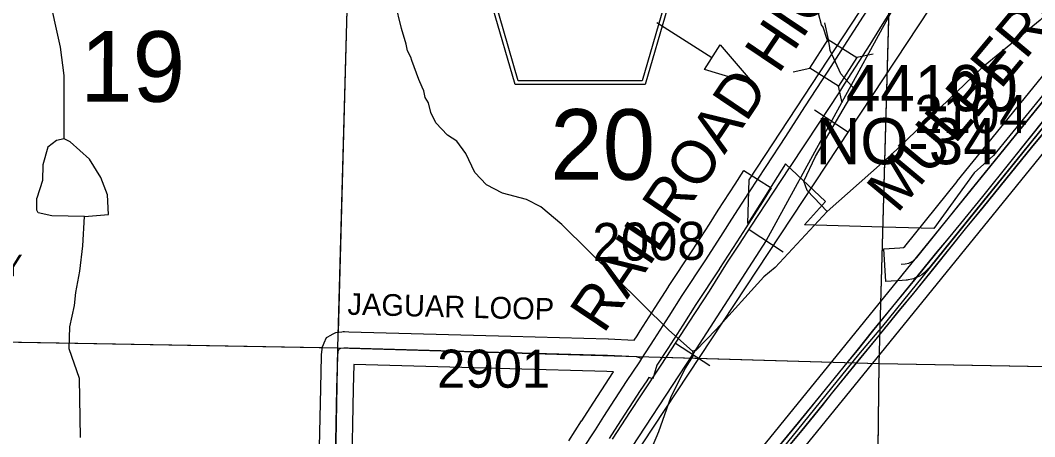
# Model space of a CAD drawing. Extents: x -132.8 to -73.3, y -60 to -26.
# Drawn here: x -115.373 to -113.506, y -42.718 to -41.951 of the extents above; entities that cross this region are included whole.
import ezdxf

# ---------------------------------------------------------------- set-up
doc = ezdxf.new("R2010")
doc.units = 0
for name, color, linetype in [('tdCoCityStreetMajor', 7, 'Continuous'), ('tdCoCorpBndry', 7, 'Continuous'), ('tdCoDirctArrow', 7, 'Continuous'), ('tdCoDivCarto', 7, 'Continuous'), ('tdCoHydroRiver', 7, 'Continuous'), ('tdCoInt', 7, 'Continuous'), ('tdCoIntCL', 7, 'Continuous'), ('tdCoIntRte', 7, 'Continuous'), ('tdCoPrimary', 7, 'Continuous'), ('tdCoRRCL', 7, 'Continuous'), ('tdCoSecRdNmbr', 7, 'Continuous'), ('tdCoSecRdTxt', 7, 'Continuous'), ('tdCoSecRteBand', 7, 'Continuous'), ('tdCoSecRteCL', 7, 'Continuous'), ('tdCoSectLine', 7, 'Continuous'), ('tdCoSectLinePart', 7, 'Continuous'), ('tdCoSectNmbr', 7, 'Continuous'), ('tdCoShieldCoRteHrd', 7, 'Continuous'), ('tdCoStrucSec', 7, 'Continuous'), ('tdCoStrucSecCoName', 7, 'Continuous'), ('tdCoStrucSecFHWANum', 7, 'Continuous'), ('tdCoSurfAsphalt', 7, 'Continuous'), ('tdCoSurfGravel', 7, 'Continuous')]:
    doc.layers.add(name, color=color, linetype=linetype)

msp = doc.modelspace()

# ---------------------------------------------------------------- linework, layer by layer
at = {"layer": 'tdCoCityStreetMajor'}
msp.add_lwpolyline([(-114.0324, -42.2692), (-114.0312, -42.2673), (-114.0006, -42.2207), (-113.9644, -42.1652), (-113.9291, -42.111), (-113.8862, -42.0451), (-113.8569, -41.999), (-113.8211, -41.944), (-113.7863, -41.891), (-113.7432, -41.8239), (-113.7106, -41.7741), (-113.6547, -41.6873), (-113.629, -41.6466), (-113.6024, -41.5971), (-113.5947, -41.5826)], dxfattribs=at)
at = {"layer": 'tdCoCorpBndry'}
msp.add_lwpolyline([(-113.2815, -41.8313), (-113.5821, -42.2003), (-113.6172, -42.2324), (-113.6919, -42.335), (-113.7848, -42.3324), (-113.9298, -42.3282), (-113.8909, -42.285), (-113.9649, -42.2159), (-114.034, -42.3253), (-114.0318, -42.245), (-113.7714, -41.8488), (-113.7656, -41.6392), (-113.7208, -41.6442), (-113.7101, -41.6275), (-113.7056, -41.6119), (-113.7023, -41.5799), (-113.6926, -41.5616), (-113.6819, -41.5402), (-113.6486, -41.4784), (-113.6246, -41.4318), (-113.5938, -41.3732), (-113.5399, -41.271), (-113.5034, -41.2016)], dxfattribs=at)
at = {"layer": 'tdCoDirctArrow'}
msp.add_line((-114.2015, -41.9553), (-114.1005, -42.0201), dxfattribs=at)
msp.add_lwpolyline([(-114.0852, -41.9965), (-114.0222, -42.0695), (-114.1139, -42.0421)], close=True, dxfattribs=at)
at = {"layer": 'tdCoDivCarto'}
for p, q in [((-113.4844, -42.1292), (-113.5498, -42.2106)), ((-113.5115, -42.1855), (-113.4723, -42.1382)), ((-113.5588, -42.244), (-113.5115, -42.1855)), ((-113.5498, -42.2106), (-113.602, -42.2757)), ((-113.6005, -42.2955), (-113.5588, -42.244)), ((-113.602, -42.2757), (-113.6425, -42.3257)), ((-113.6333, -42.3355), (-113.6005, -42.2955)), ((-113.6425, -42.3257), (-113.6652, -42.3529)), ((-113.6913, -42.4077), (-113.6333, -42.3355)), ((-113.6652, -42.3529), (-113.6856, -42.3775)), ((-113.6856, -42.3775), (-113.7073, -42.4039)), ((-113.7073, -42.4039), (-113.7273, -42.4293)), ((-113.7283, -42.4536), (-113.6913, -42.4077)), ((-113.7273, -42.4293), (-113.7678, -42.4781)), ((-113.7549, -42.4856), (-113.7283, -42.4536)), ((-113.7678, -42.4781), (-113.8048, -42.5238)), ((-113.7976, -42.5387), (-113.7549, -42.4856)), ((-113.8048, -42.5238), (-113.8331, -42.5593)), ((-113.8254, -42.5722), (-113.7976, -42.5387)), ((-113.8799, -42.639), (-113.8254, -42.5722)), ((-113.8331, -42.5593), (-113.8573, -42.5889)), ((-113.8573, -42.5889), (-113.8995, -42.6409)), ((-113.8995, -42.6409), (-113.9409, -42.6922)), ((-113.8969, -42.6607), (-113.8799, -42.639)), ((-113.9344, -42.7068), (-113.8969, -42.6607)), ((-113.9409, -42.6922), (-113.9813, -42.7413)), ((-113.9709, -42.751), (-113.9344, -42.7068))]:
    msp.add_line(p, q, dxfattribs=at)
for points in [[(-113.4844, -42.1292), (-113.5498, -42.2106), (-113.602, -42.2757), (-113.6425, -42.3257), (-113.6652, -42.3529), (-113.6856, -42.3775), (-113.7073, -42.4039), (-113.7273, -42.4293), (-113.7678, -42.4781), (-113.8048, -42.5238), (-113.8331, -42.5593), (-113.8573, -42.5889), (-113.8995, -42.6409), (-113.9409, -42.6922), (-113.9813, -42.7413)], [(-113.4844, -42.1292), (-113.5498, -42.2106), (-113.602, -42.2757), (-113.6425, -42.3257), (-113.6652, -42.3529), (-113.6856, -42.3775), (-113.7073, -42.4039), (-113.7273, -42.4293), (-113.7678, -42.4781), (-113.8048, -42.5238), (-113.8331, -42.5593), (-113.8573, -42.5889), (-113.8995, -42.6409), (-113.9409, -42.6922), (-113.9813, -42.7413)], [(-113.4844, -42.1292), (-113.5498, -42.2106), (-113.602, -42.2757), (-113.6425, -42.3257), (-113.6652, -42.3529), (-113.6856, -42.3775), (-113.7073, -42.4039), (-113.7273, -42.4293), (-113.7678, -42.4781), (-113.8048, -42.5238), (-113.8331, -42.5593), (-113.8573, -42.5889), (-113.8995, -42.6409), (-113.9409, -42.6922), (-113.9813, -42.7413)], [(-113.9709, -42.751), (-113.9344, -42.7068), (-113.8969, -42.6607), (-113.8799, -42.639), (-113.8254, -42.5722), (-113.7976, -42.5387), (-113.7549, -42.4856), (-113.7283, -42.4536), (-113.6913, -42.4077), (-113.6333, -42.3355), (-113.6005, -42.2955), (-113.5588, -42.244), (-113.5115, -42.1855), (-113.4723, -42.1382)], [(-113.9709, -42.751), (-113.9344, -42.7068), (-113.8969, -42.6607), (-113.8799, -42.639), (-113.8254, -42.5722), (-113.7976, -42.5387), (-113.7549, -42.4856), (-113.7283, -42.4536), (-113.6913, -42.4077), (-113.6333, -42.3355), (-113.6005, -42.2955), (-113.5588, -42.244), (-113.5115, -42.1855), (-113.4723, -42.1382)], [(-113.9709, -42.751), (-113.9344, -42.7068), (-113.8969, -42.6607), (-113.8799, -42.639), (-113.8254, -42.5722), (-113.7976, -42.5387), (-113.7549, -42.4856), (-113.7283, -42.4536), (-113.6913, -42.4077), (-113.6333, -42.3355), (-113.6005, -42.2955), (-113.5588, -42.244), (-113.5115, -42.1855), (-113.4723, -42.1382)]]:
    msp.add_lwpolyline(points, dxfattribs=at)
at = {"layer": 'tdCoHydroRiver'}
for points in [[(-115.2925, -42.1699), (-115.2927, -42.0531), (-115.2993, -42.0009), (-115.3219, -41.8978), (-115.3249, -41.8914), (-115.3262, -41.8788), (-115.3394, -41.8406), (-115.3575, -41.747), (-115.3584, -41.7202), (-115.3624, -41.6885), (-115.3668, -41.6223)], [(-113.3574, -41.7855), (-113.4016, -41.8475), (-113.4227, -41.8722), (-113.4294, -41.8862), (-113.4957, -41.9508), (-113.6037, -42.0395), (-113.7703, -42.1993), (-113.8882, -42.3036)], [(-114.1362, -42.5607), (-114.1794, -42.5217), (-114.3765, -42.3274), (-114.4151, -42.2948), (-114.4416, -42.2815), (-114.4855, -42.2694), (-114.5151, -42.2544), (-114.5366, -42.2318), (-114.5531, -42.1967), (-114.5698, -42.1741), (-114.5869, -42.1627), (-114.6084, -42.14), (-114.6174, -42.1209), (-114.6217, -42.1034), (-114.6278, -42.0938), (-114.6306, -42.0811), (-114.6336, -42.0747), (-114.6395, -42.0604), (-114.6529, -42.0253), (-114.6543, -42.019), (-114.6603, -42.0078), (-114.6631, -41.9951), (-114.6719, -41.9665), (-114.6833, -41.9188)], [(-113.8882, -42.3036), (-113.9251, -42.2648), (-113.931, -42.2473), (-113.9093, -42.2021), (-113.8466, -42.0948), (-113.8418, -42.0918), (-113.8383, -42.0777), (-113.8628, -42.0502), (-113.8823, -42.0071), (-113.8836, -41.9976), (-113.885, -41.9913), (-113.888, -41.9865), (-113.8954, -41.9642), (-113.8984, -41.9594), (-113.9042, -41.9387)], [(-115.2925, -42.1699), (-115.3068, -42.1727), (-115.3229, -42.1849), (-115.3316, -42.2178), (-115.3324, -42.2462), (-115.3427, -42.279)], [(-115.2551, -42.3128), (-115.2109, -42.3092), (-115.2131, -42.2729), (-115.2249, -42.241), (-115.2461, -42.2073), (-115.2816, -42.1749), (-115.2925, -42.1699)], [(-115.2551, -42.3128), (-115.3151, -42.3113), (-115.3402, -42.3059), (-115.3432, -42.3011), (-115.3427, -42.279)], [(-115.2623, -42.7196), (-115.2643, -42.6107), (-115.2834, -42.5566), (-115.2824, -42.5156), (-115.2735, -42.4764), (-115.2713, -42.4528), (-115.264, -42.4135), (-115.2581, -42.3664), (-115.2551, -42.3128)], [(-113.8882, -42.3036), (-113.9839, -42.4068), (-114.0049, -42.4236), (-114.0926, -42.5208), (-114.1298, -42.5593), (-114.1362, -42.5607)], [(-114.1362, -42.5607), (-114.1348, -42.5686), (-114.1496, -42.5919), (-114.1762, -42.6464), (-114.1984, -42.7089), (-114.2286, -42.7807), (-114.2628, -42.8225), (-114.388, -42.9691), (-114.5758, -43.1552), (-114.5791, -43.1614)]]:
    msp.add_lwpolyline(points, dxfattribs=at)
at = {"layer": 'tdCoInt'}
for points in [[(-114.4638, -43.2997), (-113.8529, -42.5478), (-113.388, -41.9746), (-113.33, -41.9021), (-113.1204, -41.6468)], [(-114.4015, -43.3183), (-113.8067, -42.586), (-113.3415, -42.0124), (-113.2837, -41.9404), (-113.0446, -41.649)]]:
    msp.add_lwpolyline(points, dxfattribs=at)
at = {"layer": 'tdCoIntCL'}
msp.add_lwpolyline([(-115.4884, -43.7853), (-115.3487, -43.7586), (-114.9044, -43.672), (-114.8895, -43.6676), (-114.8565, -43.6583), (-114.8204, -43.644), (-114.8104, -43.6396), (-114.745, -43.6079), (-114.7099, -43.5886), (-114.6653, -43.5587), (-114.6454, -43.5437), (-114.6317, -43.5338), (-114.5962, -43.5008), (-114.5807, -43.4871), (-114.5296, -43.4304), (-114.4979, -43.3906), (-114.4654, -43.3495), (-114.4337, -43.3103), (-114.1641, -42.9797), (-113.8298, -42.5669), (-113.7856, -42.5146), (-113.3647, -41.9935)], dxfattribs=at)
at = {"layer": 'tdCoIntRte'}
for points in [[(-113.4848, -42.1292), (-113.5501, -42.2106), (-113.6024, -42.2757), (-113.6429, -42.3257), (-113.6656, -42.3529), (-113.686, -42.3775), (-113.7077, -42.4039), (-113.7277, -42.4293), (-113.7681, -42.4781), (-113.8051, -42.5238), (-113.8335, -42.5593), (-113.8577, -42.5889), (-113.8998, -42.6409), (-113.9413, -42.6922), (-113.9817, -42.7413)], [(-113.4848, -42.1292), (-113.5501, -42.2106), (-113.6024, -42.2757), (-113.6429, -42.3257), (-113.6656, -42.3529), (-113.686, -42.3775), (-113.7077, -42.4039), (-113.7277, -42.4293), (-113.7681, -42.4781), (-113.8051, -42.5238), (-113.8335, -42.5593), (-113.8577, -42.5889), (-113.8998, -42.6409), (-113.9413, -42.6922), (-113.9817, -42.7413)], [(-113.9713, -42.751), (-113.9348, -42.7068), (-113.8973, -42.6607), (-113.8803, -42.639), (-113.8258, -42.5722), (-113.7979, -42.5387), (-113.7553, -42.4856), (-113.7286, -42.4536), (-113.6916, -42.4077), (-113.6337, -42.3355), (-113.6009, -42.2955), (-113.5592, -42.244), (-113.5119, -42.1855), (-113.4727, -42.1382)], [(-113.9713, -42.751), (-113.9348, -42.7068), (-113.8973, -42.6607), (-113.8803, -42.639), (-113.8258, -42.5722), (-113.7979, -42.5387), (-113.7553, -42.4856), (-113.7286, -42.4536), (-113.6916, -42.4077), (-113.6337, -42.3355), (-113.6009, -42.2955), (-113.5592, -42.244), (-113.5119, -42.1855), (-113.4727, -42.1382)]]:
    msp.add_lwpolyline(points, dxfattribs=at)
at = {"layer": 'tdCoPrimary'}
for points in [[(-113.4844, -42.1292), (-113.5498, -42.2106), (-113.602, -42.2757), (-113.6425, -42.3257), (-113.6652, -42.3529), (-113.6856, -42.3775), (-113.7073, -42.4039), (-113.7273, -42.4293), (-113.7678, -42.4781), (-113.8048, -42.5238), (-113.8331, -42.5593), (-113.8573, -42.5889), (-113.8995, -42.6409), (-113.9409, -42.6922), (-113.9813, -42.7413)], [(-113.4844, -42.1292), (-113.5498, -42.2106), (-113.602, -42.2757), (-113.6425, -42.3257), (-113.6652, -42.3529), (-113.6856, -42.3775), (-113.7073, -42.4039), (-113.7273, -42.4293), (-113.7678, -42.4781), (-113.8048, -42.5238), (-113.8331, -42.5593), (-113.8573, -42.5889), (-113.8995, -42.6409), (-113.9409, -42.6922), (-113.9813, -42.7413)], [(-113.4844, -42.1292), (-113.5498, -42.2106), (-113.602, -42.2757), (-113.6425, -42.3257), (-113.6652, -42.3529), (-113.6856, -42.3775), (-113.7073, -42.4039), (-113.7273, -42.4293), (-113.7678, -42.4781), (-113.8048, -42.5238), (-113.8331, -42.5593), (-113.8573, -42.5889), (-113.8995, -42.6409), (-113.9409, -42.6922), (-113.9813, -42.7413)], [(-113.9709, -42.751), (-113.9344, -42.7068), (-113.8969, -42.6607), (-113.8799, -42.639), (-113.8254, -42.5722), (-113.7976, -42.5387), (-113.7549, -42.4856), (-113.7283, -42.4536), (-113.6913, -42.4077), (-113.6333, -42.3355), (-113.6005, -42.2955), (-113.5588, -42.244), (-113.5115, -42.1855), (-113.4723, -42.1382)], [(-113.9709, -42.751), (-113.9344, -42.7068), (-113.8969, -42.6607), (-113.8799, -42.639), (-113.8254, -42.5722), (-113.7976, -42.5387), (-113.7549, -42.4856), (-113.7283, -42.4536), (-113.6913, -42.4077), (-113.6333, -42.3355), (-113.6005, -42.2955), (-113.5588, -42.244), (-113.5115, -42.1855), (-113.4723, -42.1382)], [(-113.9709, -42.751), (-113.9344, -42.7068), (-113.8969, -42.6607), (-113.8799, -42.639), (-113.8254, -42.5722), (-113.7976, -42.5387), (-113.7549, -42.4856), (-113.7283, -42.4536), (-113.6913, -42.4077), (-113.6333, -42.3355), (-113.6005, -42.2955), (-113.5588, -42.244), (-113.5115, -42.1855), (-113.4723, -42.1382)]]:
    msp.add_lwpolyline(points, dxfattribs=at)
at = {"layer": 'tdCoRRCL'}
for p, q in [((-113.9112, -42.116), (-113.8486, -42.1572)), ((-114.0318, -42.3366), (-113.9691, -42.3779)), ((-114.1671, -42.546), (-114.1042, -42.5869))]:
    msp.add_line(p, q, dxfattribs=at)
for points in [[(-113.4961, -41.529), (-113.5507, -41.6025), (-113.5754, -41.6367), (-113.634, -41.7241), (-113.6535, -41.7534), (-113.7131, -41.8442), (-113.7297, -41.8683), (-113.7584, -41.9146), (-114.0005, -42.3568), (-114.136, -42.5665), (-114.2725, -42.7757), (-114.4289, -42.9765), (-114.5977, -43.1648), (-114.799, -43.3264), (-115.0279, -43.4401), (-115.2579, -43.5369), (-115.4897, -43.6321)], [(-114.2831, -42.7227), (-114.25, -42.6715), (-114.2297, -42.641), (-114.1938, -42.5866), (-114.1571, -42.5301), (-114.1422, -42.5074), (-114.1045, -42.4499), (-114.0718, -42.3969), (-114.0497, -42.3635), (-114.0281, -42.3305), (-113.9867, -42.2677), (-113.9575, -42.2232), (-113.9558, -42.2205), (-113.903, -42.141), (-113.8662, -42.0851), (-113.856, -42.0689), (-113.8092, -41.9958), (-113.791, -41.9673), (-113.7584, -41.9146)], [(-116.3365, -44.0908), (-116.2573, -44.0203), (-116.087, -43.9033), (-115.9147, -43.8305), (-115.4709, -43.637), (-115.2716, -43.5586), (-115.1805, -43.5168), (-115.0035, -43.4473), (-114.8454, -43.3757), (-114.77, -43.3287), (-114.6574, -43.2449), (-114.5714, -43.1557), (-114.518, -43.105), (-114.3342, -42.8921), (-113.6984, -41.929)]]:
    msp.add_lwpolyline(points, dxfattribs=at)
at = {"layer": 'tdCoSecRteBand'}
for points in [[(-113.78, -42.4323), (-113.784, -42.3724), (-113.7541, -42.3704), (-113.7484, -42.37), (-113.7475, -42.3699), (-113.745, -42.3676), (-113.6489, -42.2479), (-113.6489, -42.2478), (-113.6488, -42.2478), (-113.5093, -42.0761), (-113.3796, -41.9161)], [(-113.4627, -42.114), (-113.6022, -42.2855), (-113.6996, -42.4068), (-113.7009, -42.4085), (-113.7025, -42.4099), (-113.7101, -42.4171), (-113.7136, -42.4203), (-113.7179, -42.4223), (-113.7253, -42.4258), (-113.7288, -42.4274), (-113.7325, -42.4281), (-113.7392, -42.4293), (-113.7409, -42.4297), (-113.7427, -42.4298), (-113.7501, -42.4303), (-113.78, -42.4323)], [(-114.8236, -42.7912), (-114.8204, -42.6286), (-114.8204, -42.6286), (-114.8204, -42.6285), (-114.8189, -42.5693), (-114.8189, -42.5681), (-114.8188, -42.567), (-114.8178, -42.5574), (-114.8173, -42.5528), (-114.8155, -42.5486), (-114.8141, -42.5452), (-114.8099, -42.5355), (-114.8007, -42.5306), (-114.7999, -42.5301), (-114.7975, -42.5288), (-114.7926, -42.5262), (-114.7872, -42.5255), (-114.7815, -42.5248), (-114.7791, -42.5244), (-114.7767, -42.5245), (-114.7688, -42.5248), (-114.4705, -42.5332), (-114.2915, -42.5381), (-114.2911, -42.5381), (-114.2908, -42.5381), (-114.2432, -42.5405), (-114.2381, -42.5325), (-114.232, -42.5231), (-114.232, -42.5231), (-114.232, -42.5231), (-114.2044, -42.4802), (-114.1801, -42.4421), (-114.18, -42.4419), (-114.1799, -42.4418), (-114.1368, -42.376), (-114.1048, -42.3266), (-114.0885, -42.3012), (-114.0577, -42.253), (-114.0415, -42.2278), (-113.991, -42.2601), (-114.0072, -42.2854), (-114.038, -42.3336), (-114.038, -42.3336), (-114.038, -42.3336), (-114.0543, -42.359), (-114.0543, -42.359), (-114.0544, -42.3591), (-114.0864, -42.4087), (-114.0865, -42.4087), (-114.0865, -42.4088), (-114.1296, -42.4745), (-114.1539, -42.5126), (-114.1539, -42.5126), (-114.154, -42.5127), (-114.1816, -42.5556), (-114.2016, -42.5867), (-114.2092, -42.6114), (-114.2161, -42.6093), (-114.22, -42.6154), (-114.2203, -42.6152), (-114.2323, -42.6332), (-114.2739, -42.6974), (-114.2739, -42.6975), (-114.2739, -42.6975), (-114.2896, -42.7216)], [(-114.3634, -42.7258), (-114.3401, -42.6892), (-114.34, -42.689), (-114.3399, -42.6889), (-114.3242, -42.6648), (-114.2825, -42.6005), (-114.2824, -42.6003), (-114.2823, -42.6002), (-114.2813, -42.5986), (-114.2934, -42.5981), (-114.4722, -42.5931), (-114.4722, -42.5931), (-114.4722, -42.5931), (-114.7593, -42.5851), (-114.7604, -42.6299), (-114.7636, -42.7922)]]:
    msp.add_lwpolyline(points, dxfattribs=at)
at = {"layer": 'tdCoSecRteCL'}
for points in [[(-113.7521, -42.4003), (-113.7447, -42.3998), (-113.738, -42.3986), (-113.7306, -42.3952), (-113.723, -42.388), (-113.6256, -42.2667), (-113.486, -42.095), (-113.3563, -41.935), (-113.2953, -41.8603), (-113.282, -41.8435), (-113.2724, -41.8317), (-113.2682, -41.8248)], [(-114.2291, -42.574), (-114.2068, -42.5393), (-114.1792, -42.4964), (-114.1548, -42.4582), (-114.1116, -42.3924), (-114.0796, -42.3428), (-114.0633, -42.3174), (-114.0324, -42.2692)], [(-114.8007, -43.2469), (-114.7983, -43.1212), (-114.7956, -42.9575), (-114.7936, -42.7917), (-114.7904, -42.6292), (-114.789, -42.57), (-114.788, -42.5604), (-114.7865, -42.557), (-114.7856, -42.5565), (-114.7833, -42.5553), (-114.7776, -42.5545), (-114.7697, -42.5548), (-114.4713, -42.5631), (-114.2923, -42.5681), (-114.2399, -42.5707), (-114.2291, -42.574)], [(-114.8007, -43.2469), (-114.7846, -43.2353), (-114.7654, -43.2207), (-114.7343, -43.1968), (-114.7025, -43.1692), (-114.6717, -43.1406), (-114.6443, -43.1127), (-114.6031, -43.0676), (-114.5666, -43.0249), (-114.5456, -43.0002), (-114.5143, -42.963), (-114.481, -42.9243), (-114.4394, -42.8757), (-114.4058, -42.8353), (-114.3747, -42.7943), (-114.3575, -42.7714), (-114.3382, -42.742), (-114.3148, -42.7053), (-114.299, -42.6811), (-114.2574, -42.6168), (-114.2329, -42.58), (-114.2291, -42.574)]]:
    msp.add_lwpolyline(points, dxfattribs=at)
at = {"layer": 'tdCoSectLine'}
for points in [[(-114.7887, -42.5544), (-114.7612, -41.5548)], [(-113.7922, -42.5836), (-113.7642, -41.5784)], [(-115.7226, -42.5378), (-114.7887, -42.5544)], [(-114.8065, -43.5561), (-114.7887, -42.5544)], [(-114.7887, -42.5544), (-113.7922, -42.5836)], [(-113.804, -43.5799), (-113.7922, -42.5836)], [(-113.7922, -42.5836), (-112.7629, -42.602)]]:
    msp.add_lwpolyline(points, dxfattribs=at)
at = {"layer": 'tdCoSectLinePart'}
msp.add_line((-114.7879, -42.5256), (-114.762, -41.5847), dxfattribs=at)
for points in [[(-113.7922, -42.5836), (-113.7739, -41.9258)], [(-115.4055, -42.5434), (-114.8176, -42.5539)], [(-114.1928, -42.5718), (-113.7922, -42.5836)], [(-113.7978, -43.0613), (-113.7922, -42.5836)], [(-113.7922, -42.5836), (-113.3141, -42.5921)]]:
    msp.add_lwpolyline(points, dxfattribs=at)
at = {"layer": 'tdCoShieldCoRteHrd'}
for points in [[(-114.4624, -42.0693), (-114.5444, -41.7864), (-114.5483, -41.7733), (-114.549, -41.7674), (-114.549, -41.7596), (-114.5447, -41.7493), (-114.5375, -41.7408), (-114.5279, -41.7341), (-114.3606, -41.6618), (-114.3531, -41.6601), (-114.3427, -41.6592), (-114.3323, -41.6601), (-114.3247, -41.6618), (-114.1575, -41.7341), (-114.1479, -41.7408), (-114.1406, -41.7493), (-114.1364, -41.7596), (-114.1364, -41.7674), (-114.1371, -41.7733), (-114.141, -41.7864), (-114.2229, -42.0693)], [(-114.4566, -42.063), (-114.5363, -41.7877), (-114.54, -41.7751), (-114.5407, -41.7695), (-114.5407, -41.7619), (-114.5367, -41.7521), (-114.5297, -41.7439), (-114.5205, -41.7375), (-114.3599, -41.668), (-114.3527, -41.6665), (-114.3427, -41.6656), (-114.3327, -41.6665), (-114.3255, -41.668), (-114.1649, -41.7375), (-114.1557, -41.7439), (-114.1487, -41.7521), (-114.1446, -41.7619), (-114.1446, -41.7695), (-114.1453, -41.7751), (-114.149, -41.7877), (-114.2288, -42.063)]]:
    msp.add_lwpolyline(points, close=True, dxfattribs=at)
at = {"layer": 'tdCoStrucSec'}
for points in [[(-113.8932, -41.956), (-113.8864, -41.9865), (-113.8336, -42.0201)], [(-113.9505, -42.0461), (-113.92, -42.0393), (-113.8864, -41.9865)], [(-113.8037, -42.0135), (-113.8336, -42.0201), (-113.8672, -42.0729)], [(-113.8604, -42.1034), (-113.8672, -42.0729), (-113.92, -42.0393)]]:
    msp.add_lwpolyline(points, dxfattribs=at)
at = {"layer": 'tdCoSurfAsphalt'}
msp.add_lwpolyline([(-114.3382, -42.742), (-114.3148, -42.7053), (-114.299, -42.6811), (-114.2574, -42.6168), (-114.2329, -42.58), (-114.2291, -42.574), (-114.2068, -42.5393), (-114.1792, -42.4964), (-114.1548, -42.4582), (-114.1116, -42.3924), (-114.0796, -42.3428), (-114.0633, -42.3174), (-114.0324, -42.2692)], dxfattribs=at)
at = {"layer": 'tdCoSurfGravel'}
for points in [[(-113.7521, -42.4003), (-113.7447, -42.3998), (-113.738, -42.3986), (-113.7306, -42.3952), (-113.723, -42.388), (-113.6256, -42.2667), (-113.486, -42.095), (-113.3563, -41.935), (-113.2953, -41.8603), (-113.282, -41.8435), (-113.2724, -41.8317), (-113.2682, -41.8248)], [(-114.7856, -42.5565), (-114.7833, -42.5553), (-114.7776, -42.5545), (-114.7697, -42.5548), (-114.4713, -42.5631), (-114.2923, -42.5681), (-114.2399, -42.5707), (-114.2291, -42.574)], [(-114.8007, -43.2469), (-114.7983, -43.1212), (-114.7956, -42.9575), (-114.7936, -42.7917), (-114.7904, -42.6292), (-114.789, -42.57), (-114.788, -42.5604), (-114.7865, -42.557), (-114.7856, -42.5565)]]:
    msp.add_lwpolyline(points, dxfattribs=at)

# ---------------------------------------------------------------- texts
at = {"layer": 'tdCoSecRdNmbr'}
for s, rotation, p in [('2104', 359.9146, (-113.7275, -42.1589)), ('2008', 0.7746, (-114.3197, -42.3949)), ('2901', 359.9137, (-114.6062, -42.6278))]:
    msp.add_text(s, height=0.07, rotation=rotation, dxfattribs=at).set_placement(p)
at = {"layer": 'tdCoSecRdTxt'}
for s, height, rotation, p in [('RAILROAD HIGHWAY', 0.08, 56.058, (-114.2996, -42.5303)), ('MULBERRY LN', 0.08, 50.1975, (-113.7593, -42.3087)), ('LOMBARDY', 0.04, 358.7852, (-115.67, -42.4167)), ('JAGUAR LOOP', 0.04, 358.5359, (-114.7715, -42.4935))]:
    msp.add_text(s, height=height, rotation=rotation, dxfattribs=at).set_placement(p)
at = {"layer": 'tdCoSectNmbr'}
for s, rotation, p in [('19', 359.9132, (-115.2634, -42.1012)), ('20', 359.9139, (-114.3981, -42.2449))]:
    msp.add_text(s, height=0.13, rotation=rotation, dxfattribs=at).set_placement(p)
at = {"layer": 'tdCoStrucSecCoName'}
msp.add_text('NO-34', height=0.085, dxfattribs=at).set_placement((-113.9092, -42.2165))
at = {"layer": 'tdCoStrucSecFHWANum'}
msp.add_text('44100', height=0.085, dxfattribs=at).set_placement((-113.8534, -42.1188))

doc.saveas('drawing.dxf')
